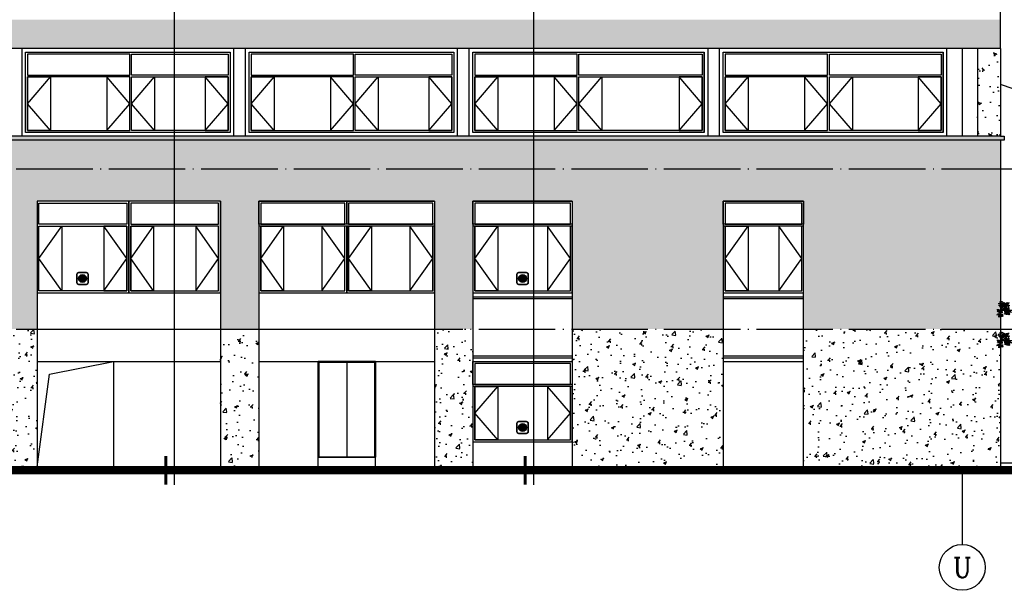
# Model space of a CAD drawing. Extents: x 1779708 to 7299578, y -1121471 to 88434.
# Tile 546 of 656: x 5303713 to 5329466, y -956517 to -941582. Entities that reach past the tile are written whole.
import ezdxf
from ezdxf.enums import TextEntityAlignment as Align

# ---------------------------------------------------------------- set-up
doc = ezdxf.new("R2010")
doc.units = 0
doc.header["$LTSCALE"] = 1000
doc.header["$MEASUREMENT"] = 0
doc.linetypes.add('DOTE', pattern=[2.42, 2, -0.2, 0.02, -0.2])
doc.layers.get('0').update_dxf_attribs({"linetype": 'CONTINUOUS'})
for name, color, linetype in [('AXIS', 3, 'CONTINUOUS'), ('AXIS_TEXT', 7, 'CONTINUOUS'), ('DIM_IDEN', 3, 'CONTINUOUS'), ('DOTE', 1, 'DOTE'), ('S_STAIR', 147, 'CONTINUOUS'), ('WINDOW', 2, 'CONTINUOUS'), ('修改', 6, 'CONTINUOUS'), ('可见线', 6, 'CONTINUOUS'), ('建筑', 31, 'CONTINUOUS'), ('立面中线', 140, 'CONTINUOUS'), ('立面填充图例灰瓦', 8, 'CONTINUOUS'), ('立面填充图例白', 7, 'CONTINUOUS'), ('立面粗线', 30, 'CONTINUOUS'), ('立面细线', 114, 'CONTINUOUS')]:
    doc.layers.add(name, color=color, linetype=linetype)
doc.styles.add('_TCH_AXIS', font='COMPLEX', dxfattribs={"bigfont": 'GBCBIG'})
pattern_1 = [(50, (0, -3328.6), (819.83101, -71.725885), [85.725, -942.975]), (355, (0, -3328.6), (-158.59272, 859.75489), [68.58, -754.38]), (100.451, (68.3, -3334.6), (661.24126, 788.0251), [72.855, -801.405]), (46.1842, (0, -3100), (1219.85568, -189.19048), [128.5875, -1414.4625]), (96.6356, (101.7, -3115.8), (1068.31906, 1113.415), [109.2825, -1202.1075]), (351.184, (0, -3100), (1068.32073, 1113.41303), [102.87, -1131.57]), (21, (114.3, -3157.15), (682.26696, -460.19483), [85.725, -942.975]), (326, (114.3, -3157.15), (278.10913, 828.84585), [68.58, -754.38]), (71.4514, (171.16, -3195.5), (960.37421, 368.65286), [72.855, -801.405]), (37.5, (0, -3328.6), (13.898715, 380.497675), [0, -745.236, 0, -765.81, 0, -757.2375]), (7.5, (0, -3328.6), (300.68848, 450.812587), [0, -436.626, 0, -728.091, 0, -288.6075]), (327.5, (-254.9, -3328.6), (610.157678, -25.779348), [0, -285.75, 0, -891.54, 0, -1183.005]), (317.5, (-369.2, -3328.6), (666.581316, 114.41921), [0, -371.475, 0, -592.074, 0, -840.105])]

# ---------------------------------------------------------------- blocks, each defined once
blk = doc.blocks.new('A$C57BD13A6')
at = {"layer": '立面中线'}
for p, q in [((0, 300), (1500, 300)), ((0, 50), (0, 300)), ((1500, 50), (1500, 300))]:
    blk.add_line(p, q, dxfattribs=at)
at = {"layer": '立面填充图例灰瓦'}
for p, q in [((0, 2800), (0, 300)), ((0, 300), (0, 2800)), ((1500, 2800), (0, 2800)), ((25, 2775), (25, 300)), ((1475, 2775), (25, 2775)), ((750, 2775), (750, 300)), ((1475, 2775), (1475, 300)), ((1500, 2800), (1500, 300)), ((1500, 300), (0, 300))]:
    blk.add_line(p, q, dxfattribs=at)
blk = doc.blocks.new('b112')
at = {"layer": '建筑'}
h = blk.add_hatch(color=1, dxfattribs=at)
h.dxf.hatch_style = 1
edge = h.paths.add_edge_path()
edge.add_arc((2930760, 155416), 100, 0, 360)
for points in [[(2930660, 155266), (2930860, 155266, 0.414214), (2930910, 155316), (2930910, 155516, 0.414214), (2930860, 155566), (2930660, 155566, 0.414214), (2930610, 155516), (2930610, 155316, 0.414214)], [(2930660, 155276), (2930860, 155276, 0.414214), (2930900, 155316), (2930900, 155516, 0.414214), (2930860, 155556), (2930660, 155556, 0.414214), (2930620, 155516), (2930620, 155316, 0.414214)]]:
    blk.add_lwpolyline(points, format="xyb", close=True, dxfattribs=at)
at = {"layer": '建筑', "color": 1}
blk.add_circle((2930760, 155416), 100, dxfattribs=at)
blk = doc.blocks.new('$elev$00001552')
for p, q in [((-133, 112, 0), (-70, 112, 0)), ((-133, 95, 0), (-133, 112, 0)), ((-82, 95, 0), (-133, 95, 0)), ((-34, 95, 0), (-69, 95, 0)), ((-48, 112, 0), (-14, 112, 0)), ((13, 95, 0), (-24, 95, 0)), ((-4, 122, 0), (-11, 132, 0)), ((34, 95, 0), (22, 95, 0)), ((62, 95, 0), (39, 95, 0)), ((54, 112, 0), (81, 112, 0)), ((59, 2, 0), (55, 8, 0)), ((117, 95, 0), (74, 95, 0)), ((99, 112, 0), (133, 112, 0)), ((133, 95, 0), (121, 95, 0)), ((133, 112, 0), (133, 95, 0)), ((-107, -160, 0), (-111, -154, 0)), ((-97, -41, 0), (-92, -34, 0)), ((91, -93, 0), (96, -86, 0))]:
    blk.add_line(p, q)
for centre, major_axis, start_param, end_param in [((-173, -60, 0), (67.3, 0), 0.297392, 1.854468), ((-93, 44, 0), (-139, 0), 3.9535, 5.208268), ((-101, 18, 0), (-164, 0), 4.129866, 5.0702), ((-79, 126, 0), (-89.4, 0), 3.190645, 5.223512), ((-85, 124, 0), (-88.4, 0), 3.187614, 5.151349), ((-48, -22, 0), (-66.3, 0), -0.470082, 0.411237), ((2, 85, 0), (115, 0), 3.024499, 3.81904), ((34, -16, 0), (143, 0), 2.978248, 3.304937), ((-44, -38, 0), (62.6, 0), 1.059674, 3.092541), ((295, -142, 0), (-432, 0), -0.694768, -0.381064), ((300, -144, 0), (-432, 0), -0.675651, -0.360815), ((-40, -39, 0), (61.9, 0), 1.131836, 3.095571), ((-30, 83, 0), (-53.4, 0), 4.203421, 6.920373), ((2, 85, 0), (115, 0), 3.867744, 4.002827), ((-18, 71, 0), (-57.6, 0), 4.336918, 6.593525), ((2, 85, 0), (115, 0), 4.037946, 4.814539), ((5, 81, 0), (42.1, 0), 1.61446, 3.907271), ((6, -44, 0), (-83.3, 0), 3.9535, 5.208268), ((1, -60, 0), (-98.2, 0), 4.129866, 5.0702), ((13, 74, 0), (44.2, 0), 1.805795, 3.640467), ((14, 5, 0), (53.6, 0), 0.049052, 2.081919), ((10, 4, 0), (53.1, 0), 0.046021, 2.009757), ((-147, 29, 0), (179, 0), 0.173241, 0.575858), ((15, 62, 0), (61.4, 0), 0.256512, 1.725658), ((-39, 67, 0), (-69.7, 0), 2.923817, 4.023878), ((43, -21, 0), (32, 0), 1.061828, 3.778781), ((-192, 157, 0), (-204, 0), 2.978248, 3.304937), ((-74, 149, 0), (94.7, 0), -0.411237, 0.470082), ((104, 94, 0), (96.1, 0), 1.287125, 2.844201), ((50, -28, 0), (34.6, 0), 1.195325, 3.451933), ((287, -322, 0), (-595, 0), -1.27665, -1.104372), ((53, 56, 0), (-81.4, 0), 3.600508, 5.141441), ((125, 66, 0), (127, 0), 1.518443, 2.514863), ((110, 70, 0), (-112, 0), 4.653352, 5.616655), ((-325, -65, 0), (-407, 0), 3.398141, 3.693059), ((2, 85, 0), (-115, 0), 1.768684, 2.052748), ((118, 68, 0), (115, 0), 1.579177, 2.489199), ((107, 44, 0), (-128, 0), 4.655513, 5.39613), ((50, 35, 0), (-98, 0), 3.824388, 4.957271), ((38, 84, 0), (-37.9, 0), 2.84001, 5.01461), ((-314, -62, 0), (-400, 0), 3.446203, 3.690366), ((-54, 23, 0), (-123, 0), 2.978248, 3.304937), ((17, 19, 0), (-56.8, 0), 2.730355, 3.611674), ((124, -14, 0), (-57.7, 0), 4.428717, 5.985793), ((2, 85, 0), (-115, 0), 2.227317, 2.254055), ((234, -264, 0), (357, 0), 1.864943, 2.037221), ((93, -37, 0), (-48.9, 0), 3.600508, 5.141441), ((136, -31, 0), (-76, 0), 4.660036, 5.656456), ((128, -29, 0), (-67.5, 0), 4.653352, 5.616655), ((132, -30, 0), (-68.9, 0), -1.562416, -0.652394), ((126, -45, 0), (76.6, 0), 1.513921, 2.254538), ((92, -50, 0), (58.8, 0), 0.682795, 1.815678), ((2, 85, 0), (-115, 0), 2.478304, 3.252273), ((-160, -206, 0), (-83.3, 0), 3.9535, 5.208268), ((-165, -222, 0), (-98.2, 0), 4.129866, 5.0702), ((-187, -80, 0), (88.7, 0), 0.62673, 1.623149), ((-137, -87, 0), (-57, 0), 4.283337, 5.82427), ((-135, -102, 0), (-68.6, 0), 4.467507, 5.60039), ((-177, -77, 0), (78.7, 0), 0.666531, 1.629833), ((-182, -79, 0), (80.4, 0), 0.652394, 1.562416), ((-175, -96, 0), (-89.4, 0), 4.028648, 4.769265), ((-301, -352, 0), (-416, 0), 4.245964, 4.418242), ((-152, -157, 0), (53.6, 0), 0.049052, 2.081919), ((-156, -158, 0), (53.1, 0), 0.046021, 2.009757), ((-122, -183, 0), (-32, 0), 4.203421, 6.920373), ((-127, -68, 0), (-26.6, 0), 4.410168, 6.584768), ((-110, -83, 0), (43, 0), 1.415934, 2.88508), ((-115, -190, 0), (34.6, 0), 1.195325, 3.451933), ((-101, -184, 0), (-25.3, 0), -1.527132, 0.765679), ((-73, -79, 0), (48.8, 0), 2.259308, 3.359368), ((-96, -188, 0), (26.5, 0), 1.805795, 3.640467), ((3, -106, 0), (125, 0), 2.565735, 2.968351), ((94, -78, 0), (-211, 0), -0.009559, 0.352941), ((94, -78, 0), (-211, 0), -0.171505, -0.100348), ((98, -81, 0), (-211, 0), -0.095689, 0.352941), ((98, -81, 0), (-211, 0), -0.190563, -0.158918), ((-192, -215, 0), (-107, 0), 3.314834, 3.71745), ((-35, -95, 0), (97.2, 0), 1.074917, 2.329685), ((-87, -76, 0), (40.3, 0), -0.31034, 1.946268), ((-103, -70, 0), (-29.5, 0), 2.375914, 4.668725), ((-109, -74, 0), (-30.9, 0), 2.642718, 4.47739), ((-95, -196, 0), (36.9, 0), 0.256512, 1.725658), ((-128, -193, 0), (41.8, 0), -0.217776, 0.882285), ((-219, -139, 0), (-123, 0), 2.978248, 3.304937), ((-149, -143, 0), (-56.8, 0), 2.730355, 3.611674), ((-79, -68, 0), (37.4, 0), -0.637188, 2.079765), ((-42, -176, 0), (-57.7, 0), 4.428717, 5.985793), ((68, -426, 0), (357, 0), 1.864943, 2.037221), ((-72, -199, 0), (-48.9, 0), 3.600508, 5.141441), ((-29, -114, 0), (115, 0), 1.212985, 2.153319), ((-30, -193, 0), (76, 0), 1.518443, 2.514863), ((-38, -191, 0), (-67.5, 0), 4.653352, 5.616655), ((-34, -192, 0), (-68.9, 0), -1.562416, -0.652394), ((-40, -207, 0), (76.6, 0), 1.513921, 2.254538), ((-74, -212, 0), (-58.8, 0), 3.824388, 4.957271), ((-82, -183, 0), (22.8, 0), -0.301582, 1.873017), ((15, -112, 0), (67.3, 0), 0.297392, 1.854468), ((1, -132, 0), (88.7, 0), 0.62673, 1.623149), ((51, -139, 0), (-57, 0), 4.283337, 5.82427), ((53, -154, 0), (68.6, 0), 1.325914, 2.458798), ((11, -129, 0), (78.7, 0), 0.666531, 1.629833), ((6, -131, 0), (80.4, 0), 0.652394, 1.562416), ((13, -148, 0), (-89.4, 0), 4.028648, 4.769265), ((-112, -404, 0), (-416, 0), 4.245964, 4.418242), ((62, -120, 0), (26.6, 0), 1.268576, 3.443175), ((64, -22, 0), (-25.3, 0), -1.527132, 0.765679), ((78, -135, 0), (43, 0), 1.415934, 2.88508), ((69, -26, 0), (26.5, 0), 1.805795, 3.640467), ((-27, -53, 0), (-107, 0), 3.314834, 3.71745), ((116, -131, 0), (-48.8, 0), -0.882285, 0.217776), ((70, -34, 0), (36.9, 0), 0.256512, 1.725658), ((38, -31, 0), (41.8, 0), -0.217776, 0.882285), ((191, -158, 0), (125, 0), 2.565735, 2.968351), ((140, -74, 0), (66.3, 0), 2.671511, 3.55283), ((-325, -65, 0), (-407, 0), 3.119042, 3.32319), ((84, -21, 0), (22.8, 0), -0.301582, 1.873017), ((223, -68, 0), (-143, 0), -0.163344, 0.163344), ((-314, -62, 0), (400, 0), -0.025091, 0.172853), ((144, -90, 0), (62.6, 0), 1.059674, 3.092541), ((148, -91, 0), (-61.9, 0), 4.273428, 6.237164), ((153, -147, 0), (97.2, 0), 1.074917, 2.329685), ((101, -128, 0), (40.3, 0), -0.31034, 1.946268), ((85, -122, 0), (29.5, 0), -0.765679, 1.527132), ((79, -126, 0), (-30.9, 0), 2.642718, 4.47739), ((110, -120, 0), (37.4, 0), -0.637188, 2.079765), ((159, -165, 0), (115, 0), 1.212985, 2.153319)]:
    blk.add_ellipse(centre, major_axis=major_axis, ratio=0.828726, start_param=start_param, end_param=end_param)

msp = doc.modelspace()

# ---------------------------------------------------------------- hatches: boundary and pattern name
at = {"layer": '立面填充图例白'}
h = msp.add_hatch(dxfattribs=at)
h.set_pattern_fill('AR-CONC', color=0, scale=450, style=0)
h.set_pattern_definition(pattern_1)
h.paths.add_polyline_path([(5329366.3, -941581.9), (5302566.3, -941581.9), (5302566.3, -942331.9), (5329366.3, -942331.9)])
h = msp.add_hatch(dxfattribs=at)
h.set_pattern_fill('AR-CONC', color=0, scale=450, style=0)
h.set_pattern_definition(pattern_1)
h.paths.add_polyline_path([(5329466.3, -944631.9), (5329366.3, -944631.9), (5276366.3, -944631.9), (5276266.3, -944631.9), (5276266.3, -944731.9), (5276366.3, -944731.9), (5329366.3, -944731.9), (5329466.3, -944731.9)])
h.paths.add_polyline_path([(5329366.3, -944731.9), (5276366.3, -944731.9), (5276366.3, -945481.9), (5329366.3, -945481.9)])
h = msp.add_hatch(dxfattribs=at)
h.set_pattern_fill('AR-CONC', color=0, scale=450, style=0)
h.set_pattern_definition(pattern_1)
h.paths.add_polyline_path([(5329366.3, -945481.9), (5276366.3, -945481.9), (5276366.3, -946331.9), (5276366.3, -949681.9), (5287566.3, -949681.9), (5287566.3, -946331.9), (5289866.3, -946331.9), (5289866.3, -949681.9), (5290866.3, -949681.9), (5290866.3, -946331.9), (5296466.3, -946331.9), (5296466.3, -949681.9), (5297466.3, -949681.9), (5297466.3, -946331.9), (5303166.3, -946331.9), (5303166.3, -949681.9), (5304166.3, -949681.9), (5304166.3, -946331.9), (5308966.3, -946331.9), (5308966.3, -949681.9), (5309966.3, -949681.9), (5309966.3, -946331.9), (5314566.3, -946331.9), (5314566.3, -949681.9), (5315566.3, -949681.9), (5315566.3, -946331.9), (5318166.3, -946331.9), (5318166.3, -949681.9), (5322116.3, -949681.9), (5322116.3, -946331.9), (5324216.3, -946331.9), (5324216.3, -949681.9), (5329366.3, -949681.9), (5329366.3, -946331.9)])
h = msp.add_hatch(dxfattribs=at)
h.set_pattern_fill('AR-CONC', color=0, scale=450, style=0)
h.set_pattern_definition(pattern_1)
h.paths.add_polyline_path([(5304166.3, -949681.9), (5303166.3, -949681.9), (5303166.3, -953281.9), (5304166.3, -953281.9)])
h = msp.add_hatch(dxfattribs=at)
h.set_pattern_fill('AR-CONC', color=0, scale=450, style=0)
h.set_pattern_definition(pattern_1)
h.paths.add_polyline_path([(5309966.3, -949681.9), (5308966.3, -949681.9), (5308966.3, -953281.9), (5309966.3, -953281.9)])
h = msp.add_hatch(dxfattribs=at)
h.set_pattern_fill('AR-CONC', color=0, scale=450, style=0)
h.set_pattern_definition(pattern_1)
h.paths.add_polyline_path([(5315566.3, -949681.9), (5314566.3, -949681.9), (5314566.3, -953281.9), (5315566.3, -953281.9)])
h = msp.add_hatch(dxfattribs=at)
h.set_pattern_fill('AR-CONC', color=0, scale=450, style=0)
h.set_pattern_definition(pattern_1)
h.paths.add_polyline_path([(5322116.3, -949681.9), (5318166.3, -949681.9), (5318166.3, -953281.9), (5322116.3, -953281.9)])
h = msp.add_hatch(dxfattribs=at)
h.set_pattern_fill('AR-CONC', color=0, scale=450, style=0)
h.set_pattern_definition(pattern_1)
h.paths.add_polyline_path([(5329366.3, -949681.9), (5324216.3, -949681.9), (5324216.3, -953281.9), (5329366.3, -953281.9)])
at = {"layer": '立面细线'}
h = msp.add_hatch(dxfattribs=at)
h.set_pattern_fill('AR-CONC', color=256, scale=450, style=0)
h.set_pattern_definition([(130, (10692732.54, -3328.6), (-819.83101, -71.725885), [85.725, -942.975]), (185, (10692732.5, -3328.6), (158.59272, 859.75489), [68.58, -754.38]), (79.549, (10692664.2, -3334.6), (-661.24126, 788.0251), [72.855, -801.405]), (133.8158, (10692732.5, -3100), (-1219.85568, -189.19048), [128.5875, -1414.4625]), (83.3644, (10692630.9, -3115.8), (-1068.31906, 1113.415), [109.2825, -1202.1075]), (188.816, (10692732.5, -3100), (-1068.32073, 1113.41303), [102.87, -1131.57]), (159, (10692618.24, -3157.15), (-682.26696, -460.19483), [85.725, -942.975]), (214, (10692618.2, -3157.15), (-278.10913, 828.84585), [68.58, -754.38]), (108.5486, (10692561.4, -3195.5), (-960.37421, 368.65286), [72.855, -801.405]), (142.5, (10692732.54, -3328.6), (-13.898715, 380.497675), [0, -745.236, 0, -765.81, 0, -757.2375]), (172.5, (10692732.54, -3328.6), (-300.68848, 450.812587), [0, -436.626, 0, -728.091, 0, -288.6075]), (212.5, (10692987.43, -3328.6), (-610.157678, -25.779348), [0, -285.75, 0, -891.54, 0, -1183.005]), (222.5, (10693101.73, -3328.6), (-666.581316, 114.41921), [0, -371.475, 0, -592.074, 0, -840.105])])
h.paths.add_polyline_path([(5328766.3, -942331.9), (5329366.3, -942331.9), (5329366.3, -944631.9), (5328766.3, -944631.9)])

# ---------------------------------------------------------------- linework, layer by layer
at = {"layer": 'AXIS'}
msp.add_line((5328366.3, -953281.9), (5328366.3, -955317.1), dxfattribs=at)
msp.add_circle((5328366.3, -955917.1), 600, dxfattribs=at)
at = {"layer": 'DIM_IDEN'}
for p, q in [((5307760.8, -953752.2), (5307760.8, -918612.4)), ((5317158.1, -953752.2), (5317158.1, -918612.4))]:
    msp.add_line(p, q, dxfattribs=at)
at = {"layer": 'DIM_IDEN', "const_width": 75}
for points in [[(5307535.8, -953752.2), (5307535.8, -953002.2)], [(5316933.1, -953752.2), (5316933.1, -953002.2)]]:
    msp.add_lwpolyline(points, dxfattribs=at)
at = {"layer": 'DOTE'}
for p, q in [((5272162.1, -945481.9), (5420570.5, -945481.9)), ((5272162.1, -949681.9), (5420570.5, -949681.9)), ((5272162.1, -953281.9), (5420570.5, -953281.9))]:
    msp.add_line(p, q, dxfattribs=at)
at = {"layer": 'S_STAIR'}
msp.add_line((5329366.3, -953181.9), (5346366.3, -953181.9), dxfattribs=at)
for points in [[(5329366.3, -949181.9), (5330366.3, -949181.9), (5330366.3, -953181.9)], [(5329366.3, -949981.9), (5330366.3, -949981.9)]]:
    msp.add_lwpolyline(points, dxfattribs=at)
at = {"layer": 'WINDOW'}
for points in [[(5303916.3, -943031.9), (5306591.3, -943031.9), (5306591.3, -942481.9), (5303916.3, -942481.9)], [(5309166.3, -943031.9), (5306641.3, -943031.9), (5306641.3, -942481.9), (5309166.3, -942481.9)], [(5309766.3, -943031.9), (5312441.3, -943031.9), (5312441.3, -942481.9), (5309766.3, -942481.9)], [(5315016.3, -943031.9), (5312491.3, -943031.9), (5312491.3, -942481.9), (5315016.3, -942481.9)], [(5315616.3, -943031.9), (5318291.3, -943031.9), (5318291.3, -942481.9), (5315616.3, -942481.9)], [(5321566.3, -943031.9), (5318341.3, -943031.9), (5318341.3, -942481.9), (5321566.3, -942481.9)], [(5322166.3, -943031.9), (5324841.3, -943031.9), (5324841.3, -942481.9), (5322166.3, -942481.9)], [(5327816.3, -943031.9), (5324891.3, -943031.9), (5324891.3, -942481.9), (5327816.3, -942481.9)], [(5303916.3, -944481.9), (5306591.3, -944481.9), (5306591.3, -943081.9), (5303916.3, -943081.9)], [(5309166.3, -944481.9), (5306641.3, -944481.9), (5306641.3, -943081.9), (5309166.3, -943081.9)], [(5309766.3, -944481.9), (5312441.3, -944481.9), (5312441.3, -943081.9), (5309766.3, -943081.9)], [(5315016.3, -944481.9), (5312491.3, -944481.9), (5312491.3, -943081.9), (5315016.3, -943081.9)], [(5315616.3, -944481.9), (5318291.3, -944481.9), (5318291.3, -943081.9), (5315616.3, -943081.9)], [(5321566.3, -944481.9), (5318341.3, -944481.9), (5318341.3, -943081.9), (5321566.3, -943081.9)], [(5322166.3, -944481.9), (5324841.3, -944481.9), (5324841.3, -943081.9), (5322166.3, -943081.9)], [(5327816.3, -944481.9), (5324891.3, -944481.9), (5324891.3, -943081.9), (5327816.3, -943081.9)], [(5306516.3, -946931.9), (5304216.3, -946931.9), (5304216.3, -946381.9), (5306516.3, -946381.9)], [(5306616.3, -946931.9), (5308916.3, -946931.9), (5308916.3, -946381.9), (5306616.3, -946381.9)], [(5310016.3, -946931.9), (5312216.3, -946931.9), (5312216.3, -946381.9), (5310016.3, -946381.9)], [(5312316.3, -946931.9), (5314516.3, -946931.9), (5314516.3, -946381.9), (5312316.3, -946381.9)], [(5315616.3, -946931.9), (5318116.3, -946931.9), (5318116.3, -946381.9), (5315616.3, -946381.9)], [(5322166.3, -946931.9), (5324166.3, -946931.9), (5324166.3, -946381.9), (5322166.3, -946381.9)], [(5306516.3, -948681.9), (5304216.3, -948681.9), (5304216.3, -946981.9), (5306516.3, -946981.9)], [(5306616.3, -948681.9), (5308916.3, -948681.9), (5308916.3, -946981.9), (5306616.3, -946981.9)], [(5310016.3, -948681.9), (5312216.3, -948681.9), (5312216.3, -946981.9), (5310016.3, -946981.9)], [(5312316.3, -948681.9), (5314516.3, -948681.9), (5314516.3, -946981.9), (5312316.3, -946981.9)], [(5315616.3, -948681.9), (5318116.3, -948681.9), (5318116.3, -946981.9), (5315616.3, -946981.9)], [(5322166.3, -948681.9), (5324166.3, -948681.9), (5324166.3, -946981.9), (5322166.3, -946981.9)], [(5315616.3, -951131.9), (5318116.3, -951131.9), (5318116.3, -950581.9), (5315616.3, -950581.9)], [(5315616.3, -952581.9), (5318116.3, -952581.9), (5318116.3, -951181.9), (5315616.3, -951181.9)]]:
    msp.add_lwpolyline(points, close=True, dxfattribs=at)
at = {"layer": '可见线', "const_width": 200}
msp.add_lwpolyline([(5420570.5, -953381.9), (5272162.1, -953381.9)], dxfattribs=at)
at = {"layer": '可见线'}
msp.add_lwpolyline([(5420570.5, -953281.9), (5272162.1, -953281.9)], dxfattribs=at)
at = {"layer": '立面中线'}
msp.add_line((5315566.3, -952631.9), (5318166.3, -952631.9), dxfattribs=at)
for points in [[(5303766.3, -942331.9), (5303766.3, -944631.9)], [(5303866.3, -942431.9), (5309216.3, -942431.9)], [(5309316.3, -944631.9), (5309316.3, -942331.9)], [(5309616.3, -944631.9), (5309616.3, -942331.9)], [(5315166.3, -944631.9), (5315166.3, -942331.9)], [(5315466.3, -944631.9), (5315466.3, -942331.9)], [(5321616.3, -944531.9), (5321616.3, -942431.9)], [(5321716.3, -944631.9), (5321716.3, -942331.9)], [(5322016.3, -944631.9), (5322016.3, -942331.9)], [(5322116.3, -944531.9), (5322116.3, -942431.9)], [(5327866.3, -944531.9), (5327866.3, -942431.9)], [(5327966.3, -944631.9), (5327966.3, -942331.9)], [(5328366.3, -942331.9), (5328366.3, -944631.9)], [(5315566.3, -948731.9), (5318166.3, -948731.9)], [(5315566.3, -948831.9), (5318166.3, -948831.9)], [(5315566.3, -948881.9), (5318166.3, -948881.9)], [(5322116.3, -948831.9), (5324216.3, -948831.9)], [(5322116.3, -948881.9), (5324216.3, -948881.9)], [(5304166.3, -949681.9), (5308966.3, -949681.9)], [(5309966.3, -949681.9), (5314566.3, -949681.9)], [(5304166.3, -950531.9), (5308966.3, -950531.9)], [(5306166.3, -950531.9), (5306166.3, -953281.9)], [(5309966.3, -950531.9), (5314566.3, -950531.9)], [(5315566.3, -950381.9), (5318166.3, -950381.9)], [(5315566.3, -950431.9), (5318166.3, -950431.9)], [(5315566.3, -950531.9), (5318166.3, -950531.9)], [(5322116.3, -950381.9), (5324216.3, -950381.9)], [(5322116.3, -950431.9), (5324216.3, -950431.9)], [(5322116.3, -950531.9), (5324216.3, -950531.9)]]:
    msp.add_lwpolyline(points, dxfattribs=at)
for points in [[(5309216.3, -944531.9), (5303866.3, -944531.9), (5303866.3, -942431.9), (5309216.3, -942431.9)], [(5315066.3, -944531.9), (5309716.3, -944531.9), (5309716.3, -942431.9), (5315066.3, -942431.9)], [(5321616.3, -944531.9), (5315566.3, -944531.9), (5315566.3, -942431.9), (5321616.3, -942431.9)], [(5327866.3, -944531.9), (5322116.3, -944531.9), (5322116.3, -942431.9), (5327866.3, -942431.9)], [(5304166.3, -948731.9), (5306566.3, -948731.9), (5306566.3, -946331.9), (5304166.3, -946331.9)], [(5306566.3, -948731.9), (5308966.3, -948731.9), (5308966.3, -946331.9), (5306566.3, -946331.9)], [(5309966.3, -946331.9), (5312266.3, -946331.9), (5312266.3, -946931.9), (5309966.3, -946931.9)], [(5312266.3, -946331.9), (5314566.3, -946331.9), (5314566.3, -946931.9), (5312266.3, -946931.9)], [(5315566.3, -946331.9), (5318166.3, -946331.9), (5318166.3, -946931.9), (5315566.3, -946931.9)], [(5322116.3, -946331.9), (5324216.3, -946331.9), (5324216.3, -946931.9), (5322116.3, -946931.9)], [(5309966.3, -948731.9), (5312266.3, -948731.9), (5312266.3, -946981.9), (5309966.3, -946981.9)], [(5312266.3, -948731.9), (5314566.3, -948731.9), (5314566.3, -946981.9), (5312266.3, -946981.9)], [(5315566.3, -948731.9), (5318166.3, -948731.9), (5318166.3, -946981.9), (5315566.3, -946981.9)], [(5322116.3, -948731.9), (5324216.3, -948731.9), (5324216.3, -946981.9), (5322116.3, -946981.9)], [(5315566.3, -950531.9), (5318166.3, -950531.9), (5318166.3, -951131.9), (5315566.3, -951131.9)], [(5315566.3, -952631.9), (5318166.3, -952631.9), (5318166.3, -951181.9), (5315566.3, -951181.9)]]:
    msp.add_lwpolyline(points, close=True, dxfattribs=at)
at = {"layer": '立面粗线'}
for points in [[(5329366.3, -942331.9), (5329366.3, -940981.9)], [(5329366.3, -942331.9), (5302566.3, -942331.9)], [(5329366.3, -944631.9), (5276366.3, -944631.9)], [(5329366.3, -944731.9), (5276366.3, -944731.9)], [(5329366.3, -944631.9), (5329466.3, -944631.9), (5329466.3, -944731.9), (5329366.3, -944731.9), (5329366.3, -946331.9)], [(5308966.3, -946331.9), (5304166.3, -946331.9), (5304166.3, -953281.9)], [(5308966.3, -946331.9), (5308966.3, -953281.9)], [(5309966.3, -946331.9), (5309966.3, -953281.9)], [(5314566.3, -946331.9), (5309966.3, -946331.9)], [(5314566.3, -946331.9), (5314566.3, -953281.9)], [(5318166.3, -946331.9), (5315566.3, -946331.9)], [(5315566.3, -946331.9), (5315566.3, -953281.9)], [(5318166.3, -946331.9), (5318166.3, -953281.9)], [(5324216.3, -953281.9), (5324216.3, -946331.9), (5322116.3, -946331.9), (5322116.3, -953281.9)], [(5329366.3, -946331.9), (5329366.3, -953281.9)]]:
    msp.add_lwpolyline(points, dxfattribs=at)
at = {"layer": '立面细线'}
for points in [[(5328766.3, -942331.9), (5328766.3, -944631.9)], [(5329366.3, -942331.9), (5329366.3, -944631.9)], [(5304516.3, -944481.9), (5303916.3, -944481.9), (5303916.3, -943081.9), (5304516.3, -943081.9), (5304516.3, -944481.9), (5303916.3, -943781.9), (5304516.3, -943081.9)], [(5305991.3, -944481.9), (5306591.3, -944481.9), (5306591.3, -943081.9), (5305991.3, -943081.9), (5305991.3, -944481.9), (5306591.3, -943781.9), (5305991.3, -943081.9)], [(5307241.3, -944481.9), (5306641.3, -944481.9), (5306641.3, -943081.9), (5307241.3, -943081.9), (5307241.3, -944481.9), (5306641.3, -943781.9), (5307241.3, -943081.9)], [(5308566.3, -944481.9), (5309166.3, -944481.9), (5309166.3, -943081.9), (5308566.3, -943081.9), (5308566.3, -944481.9), (5309166.3, -943781.9), (5308566.3, -943081.9)], [(5310366.3, -944481.9), (5309766.3, -944481.9), (5309766.3, -943081.9), (5310366.3, -943081.9), (5310366.3, -944481.9), (5309766.3, -943781.9), (5310366.3, -943081.9)], [(5311841.3, -944481.9), (5312441.3, -944481.9), (5312441.3, -943081.9), (5311841.3, -943081.9), (5311841.3, -944481.9), (5312441.3, -943781.9), (5311841.3, -943081.9)], [(5313091.3, -944481.9), (5312491.3, -944481.9), (5312491.3, -943081.9), (5313091.3, -943081.9), (5313091.3, -944481.9), (5312491.3, -943781.9), (5313091.3, -943081.9)], [(5314416.3, -944481.9), (5315016.3, -944481.9), (5315016.3, -943081.9), (5314416.3, -943081.9), (5314416.3, -944481.9), (5315016.3, -943781.9), (5314416.3, -943081.9)], [(5316216.3, -944481.9), (5315616.3, -944481.9), (5315616.3, -943081.9), (5316216.3, -943081.9), (5316216.3, -944481.9), (5315616.3, -943781.9), (5316216.3, -943081.9)], [(5317691.3, -944481.9), (5318291.3, -944481.9), (5318291.3, -943081.9), (5317691.3, -943081.9), (5317691.3, -944481.9), (5318291.3, -943781.9), (5317691.3, -943081.9)], [(5318941.3, -944481.9), (5318341.3, -944481.9), (5318341.3, -943081.9), (5318941.3, -943081.9), (5318941.3, -944481.9), (5318341.3, -943781.9), (5318941.3, -943081.9)], [(5320966.3, -944481.9), (5321566.3, -944481.9), (5321566.3, -943081.9), (5320966.3, -943081.9), (5320966.3, -944481.9), (5321566.3, -943781.9), (5320966.3, -943081.9)], [(5322766.3, -944481.9), (5322166.3, -944481.9), (5322166.3, -943081.9), (5322766.3, -943081.9), (5322766.3, -944481.9), (5322166.3, -943781.9), (5322766.3, -943081.9)], [(5324241.3, -944481.9), (5324841.3, -944481.9), (5324841.3, -943081.9), (5324241.3, -943081.9), (5324241.3, -944481.9), (5324841.3, -943781.9), (5324241.3, -943081.9)], [(5325491.3, -944481.9), (5324891.3, -944481.9), (5324891.3, -943081.9), (5325491.3, -943081.9), (5325491.3, -944481.9), (5324891.3, -943781.9), (5325491.3, -943081.9)], [(5327216.3, -944481.9), (5327816.3, -944481.9), (5327816.3, -943081.9), (5327216.3, -943081.9), (5327216.3, -944481.9), (5327816.3, -943781.9), (5327216.3, -943081.9)], [(5332366.3, -949781.9), (5331794.7, -944106.5), (5329366.3, -943281.9)], [(5304816.3, -948681.9), (5304216.3, -948681.9), (5304216.3, -946981.9), (5304816.3, -946981.9), (5304816.3, -948681.9), (5304216.3, -947831.9), (5304816.3, -946981.9)], [(5305916.3, -948681.9), (5306516.3, -948681.9), (5306516.3, -946981.9), (5305916.3, -946981.9), (5305916.3, -948681.9), (5306516.3, -947831.9), (5305916.3, -946981.9)], [(5307216.3, -948681.9), (5306616.3, -948681.9), (5306616.3, -946981.9), (5307216.3, -946981.9), (5307216.3, -948681.9), (5306616.3, -947831.9), (5307216.3, -946981.9)], [(5308316.3, -948681.9), (5308916.3, -948681.9), (5308916.3, -946981.9), (5308316.3, -946981.9), (5308316.3, -948681.9), (5308916.3, -947831.9), (5308316.3, -946981.9)], [(5310616.3, -948681.9), (5310016.3, -948681.9), (5310016.3, -946981.9), (5310616.3, -946981.9), (5310616.3, -948681.9), (5310016.3, -947831.9), (5310616.3, -946981.9)], [(5311616.3, -948681.9), (5312216.3, -948681.9), (5312216.3, -946981.9), (5311616.3, -946981.9), (5311616.3, -948681.9), (5312216.3, -947831.9), (5311616.3, -946981.9)], [(5312916.3, -948681.9), (5312316.3, -948681.9), (5312316.3, -946981.9), (5312916.3, -946981.9), (5312916.3, -948681.9), (5312316.3, -947831.9), (5312916.3, -946981.9)], [(5313916.3, -948681.9), (5314516.3, -948681.9), (5314516.3, -946981.9), (5313916.3, -946981.9), (5313916.3, -948681.9), (5314516.3, -947831.9), (5313916.3, -946981.9)], [(5316216.3, -948681.9), (5315616.3, -948681.9), (5315616.3, -946981.9), (5316216.3, -946981.9), (5316216.3, -948681.9), (5315616.3, -947831.9), (5316216.3, -946981.9)], [(5317516.3, -948681.9), (5318116.3, -948681.9), (5318116.3, -946981.9), (5317516.3, -946981.9), (5317516.3, -948681.9), (5318116.3, -947831.9), (5317516.3, -946981.9)], [(5322766.3, -948681.9), (5322166.3, -948681.9), (5322166.3, -946981.9), (5322766.3, -946981.9), (5322766.3, -948681.9), (5322166.3, -947831.9), (5322766.3, -946981.9)], [(5323566.3, -948681.9), (5324166.3, -948681.9), (5324166.3, -946981.9), (5323566.3, -946981.9), (5323566.3, -948681.9), (5324166.3, -947831.9), (5323566.3, -946981.9)], [(5306166.3, -953281.9), (5304166.3, -953281.9), (5304489.3, -950862.9), (5306166.3, -950531.9)], [(5316216.3, -952581.9), (5315616.3, -952581.9), (5315616.3, -951181.9), (5316216.3, -951181.9), (5316216.3, -952581.9), (5315616.3, -951881.9), (5316216.3, -951181.9)], [(5317516.3, -952581.9), (5318116.3, -952581.9), (5318116.3, -951181.9), (5317516.3, -951181.9), (5317516.3, -952581.9), (5318116.3, -951881.9), (5317516.3, -951181.9)]]:
    msp.add_lwpolyline(points, dxfattribs=at)

# ---------------------------------------------------------------- block references
at = {"color": 253, "xscale": 1.036799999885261, "yscale": 1.036799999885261, "zscale": 1.036799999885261}
for p in [(2266743.2, -1109491), (2278253.6, -1109491), (2278253.6, -1113391)]:
    msp.add_blockref('b112', p, dxfattribs=at)
at = {"layer": 'S_STAIR'}
for p in [(5329464.6, -949168.1), (5329464.6, -949968.1)]:
    msp.add_blockref('$elev$00001552', p, dxfattribs=at)
at = {"layer": '修改'}
msp.add_blockref('A$C57BD13A6', (5311516.3, -953331.9), dxfattribs=at)

# ---------------------------------------------------------------- texts
at = {"layer": 'AXIS_TEXT', "color": 7, "style": '_TCH_AXIS'}
msp.add_text('U', height=521.4, dxfattribs=at).set_placement((5328118, -956177.8), (5328614.5, -956177.8), align=Align.FIT)

doc.saveas('drawing.dxf')
